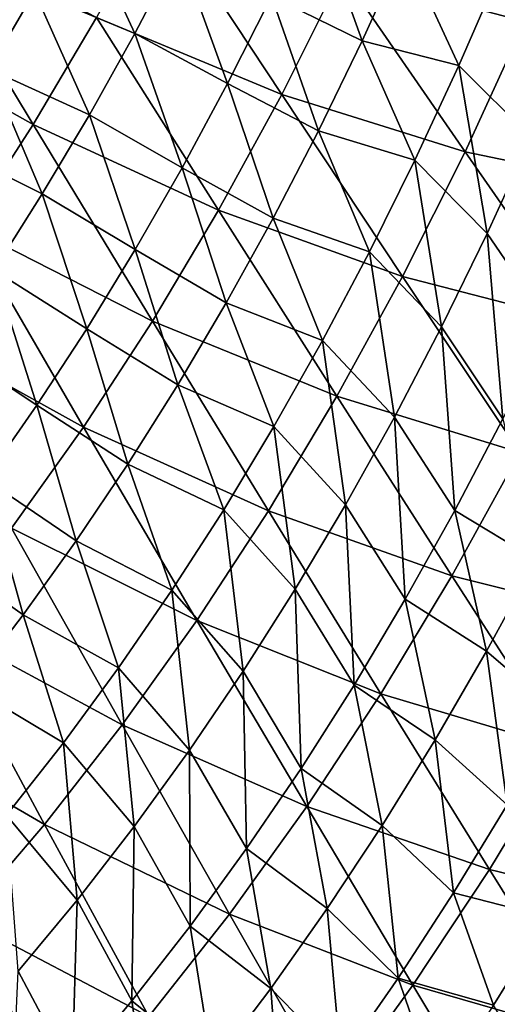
# Model space of a CAD drawing. Header units: millimetres. Extents: x -300 to 300, y -500 to 500.
# Tile 313 of 656: x 153 to 180, y -330 to -274. Entities that reach past the tile are written whole.
import ezdxf

# ---------------------------------------------------------------- set-up
doc = ezdxf.new("R2010")
doc.units = ezdxf.units.MM
doc.header["$LTSCALE"] = 81.481481
doc.layers.add('19', color=7, linetype='CONTINUOUS')
doc.layers.add('21', color=7, linetype='CONTINUOUS')

msp = doc.modelspace()

# ---------------------------------------------------------------- linework, layer by layer
at = {"layer": '19', "color": 7, "linetype": 'CONTINUOUS'}
for points in [[(171.4, -271.608, 65.432), (181.755, -274.327, 63.548), (174.657, -264.49, 65.25), (171.4, -271.608, 65.432)], [(181.755, -274.327, 63.548), (184.974, -266.668, 63.36), (174.657, -264.49, 65.25), (181.755, -274.327, 63.548)], [(157.506, -274.097, 67.327), (167.983, -278.441, 65.615), (160.94, -267.777, 67.151), (157.506, -274.097, 67.327)], [(167.983, -278.441, 65.615), (171.4, -271.608, 65.432), (160.94, -267.777, 67.151), (167.983, -278.441, 65.615)], [(143.408, -274.242, 69.042), (153.917, -280.15, 67.502), (146.992, -268.672, 68.876), (143.408, -274.242, 69.042)], [(153.917, -280.15, 67.502), (157.506, -274.097, 67.327), (146.992, -268.672, 68.876), (153.917, -280.15, 67.502)], [(167.983, -278.441, 65.615), (178.374, -281.686, 63.737), (171.4, -271.608, 65.432), (167.983, -278.441, 65.615)], [(178.374, -281.686, 63.737), (181.755, -274.327, 63.548), (171.4, -271.608, 65.432), (178.374, -281.686, 63.737)], [(150.171, -285.938, 67.677), (153.917, -280.15, 67.502), (143.408, -274.242, 69.042), (150.171, -285.938, 67.677)], [(153.917, -280.15, 67.502), (164.407, -284.992, 65.798), (157.506, -274.097, 67.327), (153.917, -280.15, 67.502)], [(164.407, -284.992, 65.798), (167.983, -278.441, 65.615), (157.506, -274.097, 67.327), (164.407, -284.992, 65.798)], [(178.374, -281.686, 63.737), (188.63, -283.818, 61.688), (181.755, -274.327, 63.548), (178.374, -281.686, 63.737)], [(164.407, -284.992, 65.798), (174.828, -288.749, 63.927), (167.983, -278.441, 65.615), (164.407, -284.992, 65.798)], [(174.828, -288.749, 63.927), (178.374, -281.686, 63.737), (167.983, -278.441, 65.615), (174.828, -288.749, 63.927)], [(150.171, -285.938, 67.677), (160.668, -291.263, 65.982), (153.917, -280.15, 67.502), (150.171, -285.938, 67.677)], [(160.668, -291.263, 65.982), (164.407, -284.992, 65.798), (153.917, -280.15, 67.502), (160.668, -291.263, 65.982)], [(174.828, -288.749, 63.927), (185.131, -291.406, 61.883), (178.374, -281.686, 63.737), (174.828, -288.749, 63.927)], [(185.131, -291.406, 61.883), (188.63, -283.818, 61.688), (178.374, -281.686, 63.737), (185.131, -291.406, 61.883)], [(160.668, -291.263, 65.982), (171.115, -295.518, 64.117), (164.407, -284.992, 65.798), (160.668, -291.263, 65.982)], [(171.115, -295.518, 64.117), (174.828, -288.749, 63.927), (164.407, -284.992, 65.798), (171.115, -295.518, 64.117)], [(146.265, -291.464, 67.851), (156.765, -297.258, 66.165), (150.171, -285.938, 67.677), (146.265, -291.464, 67.851)], [(156.765, -297.258, 66.165), (160.668, -291.263, 65.982), (150.171, -285.938, 67.677), (156.765, -297.258, 66.165)], [(171.115, -295.518, 64.117), (181.461, -298.686, 62.079), (174.828, -288.749, 63.927), (171.115, -295.518, 64.117)], [(181.461, -298.686, 62.079), (185.131, -291.406, 61.883), (174.828, -288.749, 63.927), (181.461, -298.686, 62.079)], [(152.696, -302.981, 66.347), (156.765, -297.258, 66.165), (146.265, -291.464, 67.851), (152.696, -302.981, 66.347)], [(156.765, -297.258, 66.165), (167.233, -301.996, 64.308), (160.668, -291.263, 65.982), (156.765, -297.258, 66.165)], [(167.233, -301.996, 64.308), (171.115, -295.518, 64.117), (160.668, -291.263, 65.982), (167.233, -301.996, 64.308)], [(167.233, -301.996, 64.308), (177.617, -305.661, 62.276), (171.115, -295.518, 64.117), (167.233, -301.996, 64.308)], [(177.617, -305.661, 62.276), (181.461, -298.686, 62.079), (171.115, -295.518, 64.117), (177.617, -305.661, 62.276)], [(152.696, -302.981, 66.347), (163.179, -308.188, 64.498), (156.765, -297.258, 66.165), (152.696, -302.981, 66.347)], [(163.179, -308.188, 64.498), (167.233, -301.996, 64.308), (156.765, -297.258, 66.165), (163.179, -308.188, 64.498)], [(177.617, -305.661, 62.276), (187.868, -308.24, 60.065), (181.461, -298.686, 62.079), (177.617, -305.661, 62.276)], [(163.179, -308.188, 64.498), (173.598, -312.336, 62.472), (167.233, -301.996, 64.308), (163.179, -308.188, 64.498)], [(173.598, -312.336, 62.472), (177.617, -305.661, 62.276), (167.233, -301.996, 64.308), (173.598, -312.336, 62.472)], [(148.458, -308.433, 66.527), (158.952, -314.096, 64.687), (152.696, -302.981, 66.347), (148.458, -308.433, 66.527)], [(158.952, -314.096, 64.687), (163.179, -308.188, 64.498), (152.696, -302.981, 66.347), (158.952, -314.096, 64.687)], [(173.598, -312.336, 62.472), (183.901, -315.41, 60.266), (177.617, -305.661, 62.276), (173.598, -312.336, 62.472)], [(183.901, -315.41, 60.266), (187.868, -308.24, 60.065), (177.617, -305.661, 62.276), (183.901, -315.41, 60.266)], [(144.051, -313.619, 66.706), (154.55, -319.724, 64.874), (148.458, -308.433, 66.527), (144.051, -313.619, 66.706)], [(154.55, -319.724, 64.874), (158.952, -314.096, 64.687), (148.458, -308.433, 66.527), (154.55, -319.724, 64.874)], [(158.952, -314.096, 64.687), (169.4, -318.713, 62.668), (163.179, -308.188, 64.498), (158.952, -314.096, 64.687)], [(169.4, -318.713, 62.668), (173.598, -312.336, 62.472), (163.179, -308.188, 64.498), (169.4, -318.713, 62.668)], [(169.4, -318.713, 62.668), (179.751, -322.268, 60.467), (173.598, -312.336, 62.472), (169.4, -318.713, 62.668)], [(179.751, -322.268, 60.467), (183.901, -315.41, 60.266), (173.598, -312.336, 62.472), (179.751, -322.268, 60.467)], [(149.97, -325.075, 65.059), (154.55, -319.724, 64.874), (144.051, -313.619, 66.706), (149.97, -325.075, 65.059)], [(154.55, -319.724, 64.874), (165.022, -324.796, 62.863), (158.952, -314.096, 64.687), (154.55, -319.724, 64.874)], [(165.022, -324.796, 62.863), (169.4, -318.713, 62.668), (158.952, -314.096, 64.687), (165.022, -324.796, 62.863)], [(179.751, -322.268, 60.467), (189.951, -324.749, 58.082), (183.901, -315.41, 60.266), (179.751, -322.268, 60.467)], [(165.022, -324.796, 62.863), (175.416, -328.819, 60.668), (169.4, -318.713, 62.668), (165.022, -324.796, 62.863)], [(175.416, -328.819, 60.668), (179.751, -322.268, 60.467), (169.4, -318.713, 62.668), (175.416, -328.819, 60.668)], [(149.97, -325.075, 65.059), (160.461, -330.589, 63.056), (154.55, -319.724, 64.874), (149.97, -325.075, 65.059)], [(160.461, -330.589, 63.056), (165.022, -324.796, 62.863), (154.55, -319.724, 64.874), (160.461, -330.589, 63.056)], [(175.416, -328.819, 60.668), (185.678, -331.78, 58.286), (179.751, -322.268, 60.467), (175.416, -328.819, 60.668)], [(185.678, -331.78, 58.286), (189.951, -324.749, 58.082), (179.751, -322.268, 60.467), (185.678, -331.78, 58.286)], [(145.21, -330.153, 65.242), (155.716, -336.096, 63.247), (149.97, -325.075, 65.059), (145.21, -330.153, 65.242)], [(155.716, -336.096, 63.247), (160.461, -330.589, 63.056), (149.97, -325.075, 65.059), (155.716, -336.096, 63.247)], [(160.461, -330.589, 63.056), (170.894, -335.067, 60.867), (165.022, -324.796, 62.863), (160.461, -330.589, 63.056)], [(170.894, -335.067, 60.867), (175.416, -328.819, 60.668), (165.022, -324.796, 62.863), (170.894, -335.067, 60.867)], [(170.894, -335.067, 60.867), (181.213, -338.493, 58.49), (175.416, -328.819, 60.668), (170.894, -335.067, 60.867)], [(181.213, -338.493, 58.49), (185.678, -331.78, 58.286), (175.416, -328.819, 60.668), (181.213, -338.493, 58.49)]]:
    msp.add_3dface(points, dxfattribs=at)
at = {"layer": '21', "color": 7, "linetype": 'CONTINUOUS'}
for points in [[(167.405, -272.89, 50.79), (169.807, -267.807, 50.662), (172.538, -275.408, 49.838), (167.405, -272.89, 50.79)], [(172.538, -275.408, 49.838), (169.807, -267.807, 50.662), (174.933, -270.153, 49.708), (172.538, -275.408, 49.838)], [(153.988, -272.63, 52.712), (156.476, -268.104, 52.589), (159.674, -274.995, 51.828), (153.988, -272.63, 52.712)], [(159.674, -274.995, 51.828), (156.476, -268.104, 52.589), (162.168, -270.235, 51.702), (159.674, -274.995, 51.828)], [(151.418, -277.012, 52.835), (148.718, -269.192, 53.53), (153.988, -272.63, 52.712), (151.418, -277.012, 52.835)], [(159.674, -274.995, 51.828), (162.168, -270.235, 51.702), (164.919, -277.819, 50.919), (159.674, -274.995, 51.828)], [(164.919, -277.819, 50.919), (162.168, -270.235, 51.702), (167.405, -272.89, 50.79), (164.919, -277.819, 50.919)], [(172.538, -275.408, 49.838), (174.933, -270.153, 49.708), (178.007, -276.816, 48.82), (172.538, -275.408, 49.838)], [(178.007, -276.816, 48.82), (174.933, -270.153, 49.708), (180.401, -271.306, 48.687), (178.007, -276.816, 48.82)], [(178.007, -276.816, 48.82), (180.401, -271.306, 48.687), (182.114, -280.883, 47.828), (178.007, -276.816, 48.82)], [(151.418, -277.012, 52.835), (153.988, -272.63, 52.712), (157.097, -279.606, 51.955), (151.418, -277.012, 52.835)], [(157.097, -279.606, 51.955), (153.988, -272.63, 52.712), (159.674, -274.995, 51.828), (157.097, -279.606, 51.955)], [(164.919, -277.819, 50.919), (167.405, -272.89, 50.79), (170.059, -280.506, 49.968), (164.919, -277.819, 50.919)], [(170.059, -280.506, 49.968), (167.405, -272.89, 50.79), (172.538, -275.408, 49.838), (170.059, -280.506, 49.968)], [(157.097, -279.606, 51.955), (159.674, -274.995, 51.828), (162.348, -282.595, 51.048), (157.097, -279.606, 51.955)], [(162.348, -282.595, 51.048), (159.674, -274.995, 51.828), (164.919, -277.819, 50.919), (162.348, -282.595, 51.048)], [(170.059, -280.506, 49.968), (172.538, -275.408, 49.838), (175.525, -282.162, 48.953), (170.059, -280.506, 49.968)], [(175.525, -282.162, 48.953), (172.538, -275.408, 49.838), (178.007, -276.816, 48.82), (175.525, -282.162, 48.953)], [(148.765, -281.253, 52.958), (151.418, -277.012, 52.835), (154.434, -284.069, 52.081), (148.765, -281.253, 52.958)], [(154.434, -284.069, 52.081), (151.418, -277.012, 52.835), (157.097, -279.606, 51.955), (154.434, -284.069, 52.081)], [(175.525, -282.162, 48.953), (178.007, -276.816, 48.82), (179.621, -286.319, 47.961), (175.525, -282.162, 48.953)], [(179.621, -286.319, 47.961), (178.007, -276.816, 48.82), (182.114, -280.883, 47.828), (179.621, -286.319, 47.961)], [(162.348, -282.595, 51.048), (164.919, -277.819, 50.919), (167.494, -285.447, 50.099), (162.348, -282.595, 51.048)], [(167.494, -285.447, 50.099), (164.919, -277.819, 50.919), (170.059, -280.506, 49.968), (167.494, -285.447, 50.099)], [(154.434, -284.069, 52.081), (157.097, -279.606, 51.955), (159.691, -287.22, 51.177), (154.434, -284.069, 52.081)], [(159.691, -287.22, 51.177), (157.097, -279.606, 51.955), (162.348, -282.595, 51.048), (159.691, -287.22, 51.177)], [(167.494, -285.447, 50.099), (170.059, -280.506, 49.968), (172.954, -287.345, 49.086), (167.494, -285.447, 50.099)], [(172.954, -287.345, 49.086), (170.059, -280.506, 49.968), (175.525, -282.162, 48.953), (172.954, -287.345, 49.086)], [(179.621, -286.319, 47.961), (182.114, -280.883, 47.828), (183.132, -291.431, 46.953), (179.621, -286.319, 47.961)], [(151.686, -288.385, 52.208), (148.765, -281.253, 52.958), (154.434, -284.069, 52.081), (151.686, -288.385, 52.208)], [(172.954, -287.345, 49.086), (175.525, -282.162, 48.953), (177.04, -291.59, 48.095), (172.954, -287.345, 49.086)], [(177.04, -291.59, 48.095), (175.525, -282.162, 48.953), (179.621, -286.319, 47.961), (177.04, -291.59, 48.095)], [(159.691, -287.22, 51.177), (162.348, -282.595, 51.048), (164.842, -290.235, 50.23), (159.691, -287.22, 51.177)], [(164.842, -290.235, 50.23), (162.348, -282.595, 51.048), (167.494, -285.447, 50.099), (164.842, -290.235, 50.23)], [(151.686, -288.385, 52.208), (154.434, -284.069, 52.081), (156.948, -291.696, 51.305), (151.686, -288.385, 52.208)], [(156.948, -291.696, 51.305), (154.434, -284.069, 52.081), (159.691, -287.22, 51.177), (156.948, -291.696, 51.305)], [(164.842, -290.235, 50.23), (167.494, -285.447, 50.099), (170.295, -292.368, 49.22), (164.842, -290.235, 50.23)], [(170.295, -292.368, 49.22), (167.494, -285.447, 50.099), (172.954, -287.345, 49.086), (170.295, -292.368, 49.22)], [(177.04, -291.59, 48.095), (179.621, -286.319, 47.961), (180.507, -296.785, 47.088), (177.04, -291.59, 48.095)], [(180.507, -296.785, 47.088), (179.621, -286.319, 47.961), (183.132, -291.431, 46.953), (180.507, -296.785, 47.088)], [(156.948, -291.696, 51.305), (159.691, -287.22, 51.177), (162.102, -294.869, 50.361), (156.948, -291.696, 51.305)], [(162.102, -294.869, 50.361), (159.691, -287.22, 51.177), (164.842, -290.235, 50.23), (162.102, -294.869, 50.361)], [(170.295, -292.368, 49.22), (172.954, -287.345, 49.086), (174.368, -296.698, 48.23), (170.295, -292.368, 49.22)], [(174.368, -296.698, 48.23), (172.954, -287.345, 49.086), (177.04, -291.59, 48.095), (174.368, -296.698, 48.23)], [(148.851, -292.556, 52.334), (151.686, -288.385, 52.208), (154.117, -296.023, 51.434), (148.851, -292.556, 52.334)], [(154.117, -296.023, 51.434), (151.686, -288.385, 52.208), (156.948, -291.696, 51.305), (154.117, -296.023, 51.434)], [(162.102, -294.869, 50.361), (164.842, -290.235, 50.23), (167.545, -297.23, 49.354), (162.102, -294.869, 50.361)], [(167.545, -297.23, 49.354), (164.842, -290.235, 50.23), (170.295, -292.368, 49.22), (167.545, -297.23, 49.354)], [(154.117, -296.023, 51.434), (156.948, -291.696, 51.305), (159.274, -299.351, 50.491), (154.117, -296.023, 51.434)], [(159.274, -299.351, 50.491), (156.948, -291.696, 51.305), (162.102, -294.869, 50.361), (159.274, -299.351, 50.491)], [(174.368, -296.698, 48.23), (177.04, -291.59, 48.095), (177.79, -301.973, 47.224), (174.368, -296.698, 48.23)], [(177.79, -301.973, 47.224), (177.04, -291.59, 48.095), (180.507, -296.785, 47.088), (177.79, -301.973, 47.224)], [(151.198, -300.203, 51.562), (148.851, -292.556, 52.334), (154.117, -296.023, 51.434), (151.198, -300.203, 51.562)], [(167.545, -297.23, 49.354), (170.295, -292.368, 49.22), (171.605, -301.645, 48.365), (167.545, -297.23, 49.354)], [(171.605, -301.645, 48.365), (170.295, -292.368, 49.22), (174.368, -296.698, 48.23), (171.605, -301.645, 48.365)], [(159.274, -299.351, 50.491), (162.102, -294.869, 50.361), (164.704, -301.934, 49.488), (159.274, -299.351, 50.491)], [(164.704, -301.934, 49.488), (162.102, -294.869, 50.361), (167.545, -297.23, 49.354), (164.704, -301.934, 49.488)], [(151.198, -300.203, 51.562), (154.117, -296.023, 51.434), (156.356, -303.683, 50.622), (151.198, -300.203, 51.562)], [(156.356, -303.683, 50.622), (154.117, -296.023, 51.434), (159.274, -299.351, 50.491), (156.356, -303.683, 50.622)], [(171.605, -301.645, 48.365), (174.368, -296.698, 48.23), (174.981, -306.996, 47.36), (171.605, -301.645, 48.365)], [(174.981, -306.996, 47.36), (174.368, -296.698, 48.23), (177.79, -301.973, 47.224), (174.981, -306.996, 47.36)], [(164.704, -301.934, 49.488), (167.545, -297.23, 49.354), (168.751, -306.432, 48.5), (164.704, -301.934, 49.488)], [(168.751, -306.432, 48.5), (167.545, -297.23, 49.354), (171.605, -301.645, 48.365), (168.751, -306.432, 48.5)], [(177.79, -301.973, 47.224), (180.507, -296.785, 47.088), (182.402, -304.757, 46.11), (177.79, -301.973, 47.224)], [(156.356, -303.683, 50.622), (159.274, -299.351, 50.491), (161.771, -306.481, 49.622), (156.356, -303.683, 50.622)], [(161.771, -306.481, 49.622), (159.274, -299.351, 50.491), (164.704, -301.934, 49.488), (161.771, -306.481, 49.622)], [(148.189, -304.236, 51.689), (151.198, -300.203, 51.562), (153.349, -307.867, 50.752), (148.189, -304.236, 51.689)], [(153.349, -307.867, 50.752), (151.198, -300.203, 51.562), (156.356, -303.683, 50.622), (153.349, -307.867, 50.752)], [(168.751, -306.432, 48.5), (171.605, -301.645, 48.365), (172.078, -311.857, 47.497), (168.751, -306.432, 48.5)], [(172.078, -311.857, 47.497), (171.605, -301.645, 48.365), (174.981, -306.996, 47.36), (172.078, -311.857, 47.497)], [(161.771, -306.481, 49.622), (164.704, -301.934, 49.488), (165.805, -311.06, 48.635), (161.771, -306.481, 49.622)], [(165.805, -311.06, 48.635), (164.704, -301.934, 49.488), (168.751, -306.432, 48.5), (165.805, -311.06, 48.635)], [(174.981, -306.996, 47.36), (177.79, -301.973, 47.224), (179.587, -309.936, 46.248), (174.981, -306.996, 47.36)], [(179.587, -309.936, 46.248), (177.79, -301.973, 47.224), (182.402, -304.757, 46.11), (179.587, -309.936, 46.248)], [(153.349, -307.867, 50.752), (156.356, -303.683, 50.622), (158.745, -310.872, 49.755), (153.349, -307.867, 50.752)], [(158.745, -310.872, 49.755), (156.356, -303.683, 50.622), (161.771, -306.481, 49.622), (158.745, -310.872, 49.755)], [(150.249, -311.902, 50.881), (148.189, -304.236, 51.689), (153.349, -307.867, 50.752), (150.249, -311.902, 50.881)], [(183.696, -313.452, 45.109), (179.587, -309.936, 46.248), (182.402, -304.757, 46.11), (183.696, -313.452, 45.109)], [(158.745, -310.872, 49.755), (161.771, -306.481, 49.622), (162.764, -315.532, 48.769), (158.745, -310.872, 49.755)], [(162.764, -315.532, 48.769), (161.771, -306.481, 49.622), (165.805, -311.06, 48.635), (162.764, -315.532, 48.769)], [(165.805, -311.06, 48.635), (168.751, -306.432, 48.5), (169.08, -316.555, 47.633), (165.805, -311.06, 48.635)], [(169.08, -316.555, 47.633), (168.751, -306.432, 48.5), (172.078, -311.857, 47.497), (169.08, -316.555, 47.633)], [(172.078, -311.857, 47.497), (174.981, -306.996, 47.36), (176.676, -314.948, 46.385), (172.078, -311.857, 47.497)], [(176.676, -314.948, 46.385), (174.981, -306.996, 47.36), (179.587, -309.936, 46.248), (176.676, -314.948, 46.385)], [(150.249, -311.902, 50.881), (153.349, -307.867, 50.752), (155.625, -315.11, 49.888), (150.249, -311.902, 50.881)], [(155.625, -315.11, 49.888), (153.349, -307.867, 50.752), (158.745, -310.872, 49.755), (155.625, -315.11, 49.888)], [(180.754, -318.612, 45.247), (176.676, -314.948, 46.385), (179.587, -309.936, 46.248), (180.754, -318.612, 45.247)], [(183.696, -313.452, 45.109), (180.754, -318.612, 45.247), (179.587, -309.936, 46.248), (183.696, -313.452, 45.109)], [(155.625, -315.11, 49.888), (158.745, -310.872, 49.755), (159.629, -319.848, 48.903), (155.625, -315.11, 49.888)], [(159.629, -319.848, 48.903), (158.745, -310.872, 49.755), (162.764, -315.532, 48.769), (159.629, -319.848, 48.903)], [(162.764, -315.532, 48.769), (165.805, -311.06, 48.635), (165.987, -321.094, 47.769), (162.764, -315.532, 48.769)], [(165.987, -321.094, 47.769), (165.805, -311.06, 48.635), (169.08, -316.555, 47.633), (165.987, -321.094, 47.769)], [(152.409, -319.195, 50.02), (150.249, -311.902, 50.881), (155.625, -315.11, 49.888), (152.409, -319.195, 50.02)], [(169.08, -316.555, 47.633), (172.078, -311.857, 47.497), (173.669, -319.794, 46.522), (169.08, -316.555, 47.633)], [(173.669, -319.794, 46.522), (172.078, -311.857, 47.497), (176.676, -314.948, 46.385), (173.669, -319.794, 46.522)], [(152.409, -319.195, 50.02), (155.625, -315.11, 49.888), (156.398, -324.01, 49.036), (152.409, -319.195, 50.02)], [(156.398, -324.01, 49.036), (155.625, -315.11, 49.888), (159.629, -319.848, 48.903), (156.398, -324.01, 49.036)], [(177.712, -323.601, 45.386), (173.669, -319.794, 46.522), (176.676, -314.948, 46.385), (177.712, -323.601, 45.386)], [(180.754, -318.612, 45.247), (177.712, -323.601, 45.386), (176.676, -314.948, 46.385), (180.754, -318.612, 45.247)], [(159.629, -319.848, 48.903), (162.764, -315.532, 48.769), (162.797, -325.475, 47.904), (159.629, -319.848, 48.903)], [(162.797, -325.475, 47.904), (162.764, -315.532, 48.769), (165.987, -321.094, 47.769), (162.797, -325.475, 47.904)], [(165.987, -321.094, 47.769), (169.08, -316.555, 47.633), (170.565, -324.477, 46.66), (165.987, -321.094, 47.769)], [(170.565, -324.477, 46.66), (169.08, -316.555, 47.633), (173.669, -319.794, 46.522), (170.565, -324.477, 46.66)], [(177.712, -323.601, 45.386), (180.754, -318.612, 45.247), (183.075, -324.965, 44.139), (177.712, -323.601, 45.386)], [(153.07, -328.02, 49.169), (152.409, -319.195, 50.02), (156.398, -324.01, 49.036), (153.07, -328.02, 49.169)], [(156.398, -324.01, 49.036), (159.629, -319.848, 48.903), (159.51, -329.698, 48.039), (156.398, -324.01, 49.036)], [(159.51, -329.698, 48.039), (159.629, -319.848, 48.903), (162.797, -325.475, 47.904), (159.51, -329.698, 48.039)], [(174.571, -328.42, 45.525), (170.565, -324.477, 46.66), (173.669, -319.794, 46.522), (174.571, -328.42, 45.525)], [(177.712, -323.601, 45.386), (174.571, -328.42, 45.525), (173.669, -319.794, 46.522), (177.712, -323.601, 45.386)], [(162.797, -325.475, 47.904), (165.987, -321.094, 47.769), (167.363, -328.997, 46.796), (162.797, -325.475, 47.904)], [(167.363, -328.997, 46.796), (165.987, -321.094, 47.769), (170.565, -324.477, 46.66), (167.363, -328.997, 46.796)], [(153.07, -328.02, 49.169), (156.398, -324.01, 49.036), (156.124, -333.767, 48.173), (153.07, -328.02, 49.169)], [(156.124, -333.767, 48.173), (156.398, -324.01, 49.036), (159.51, -329.698, 48.039), (156.124, -333.767, 48.173)], [(174.571, -328.42, 45.525), (177.712, -323.601, 45.386), (179.982, -329.941, 44.277), (174.571, -328.42, 45.525)], [(179.982, -329.941, 44.277), (177.712, -323.601, 45.386), (183.075, -324.965, 44.139), (179.982, -329.941, 44.277)], [(171.329, -333.072, 45.663), (167.363, -328.997, 46.796), (170.565, -324.477, 46.66), (171.329, -333.072, 45.663)], [(174.571, -328.42, 45.525), (171.329, -333.072, 45.663), (170.565, -324.477, 46.66), (174.571, -328.42, 45.525)], [(179.982, -329.941, 44.277), (183.075, -324.965, 44.139), (182.957, -334.911, 43.085), (179.982, -329.941, 44.277)], [(159.51, -329.698, 48.039), (162.797, -325.475, 47.904), (164.061, -333.356, 46.933), (159.51, -329.698, 48.039)], [(164.061, -333.356, 46.933), (162.797, -325.475, 47.904), (167.363, -328.997, 46.796), (164.061, -333.356, 46.933)], [(152.638, -337.682, 48.305), (153.07, -328.02, 49.169), (156.124, -333.767, 48.173), (152.638, -337.682, 48.305)], [(171.329, -333.072, 45.663), (174.571, -328.42, 45.525), (176.788, -334.748, 44.415), (171.329, -333.072, 45.663)], [(176.788, -334.748, 44.415), (174.571, -328.42, 45.525), (179.982, -329.941, 44.277), (176.788, -334.748, 44.415)], [(167.984, -337.559, 45.801), (164.061, -333.356, 46.933), (167.363, -328.997, 46.796), (167.984, -337.559, 45.801)], [(171.329, -333.072, 45.663), (167.984, -337.559, 45.801), (167.363, -328.997, 46.796), (171.329, -333.072, 45.663)], [(156.124, -333.767, 48.173), (159.51, -329.698, 48.039), (160.659, -337.557, 47.068), (156.124, -333.767, 48.173)], [(160.659, -337.557, 47.068), (159.51, -329.698, 48.039), (164.061, -333.356, 46.933), (160.659, -337.557, 47.068)]]:
    msp.add_3dface(points, dxfattribs=at)

doc.saveas('drawing.dxf')
